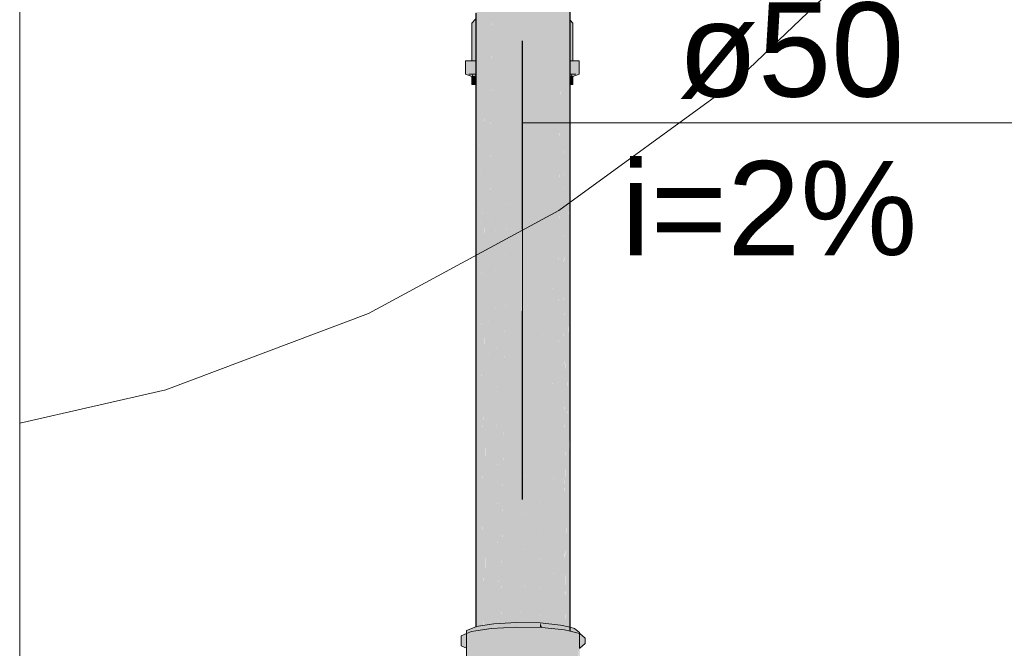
# Model space of a CAD drawing. Header units: millimetres. Extents: x 321 to 585, y -277 to 9.
# Tile 360 of 656: x 531.13 to 533.22, y -240.46 to -239.12. Entities that reach past the tile are written whole.
import ezdxf

# ---------------------------------------------------------------- set-up
doc = ezdxf.new("R2010")
doc.units = ezdxf.units.MM
doc.header["$MEASUREMENT"] = 0
doc.linetypes.add('NULL', pattern=[0])
for name, color, linetype, lineweight in [('CV-Condutos', 1, 'Continuous', 25), ('CV-Ramal de ventilação', 9, 'Continuous', 18), ('CV-Sentido conduto', 9, 'Continuous', 30), ('IFC-Laje-Contorno', 134, 'Continuous', 5), ('IFC-Viga-Contorno', 66, 'Continuous', 5), ('TQ-Conexões', 9, 'Continuous', 18), ('TQ-Sentido conduto', 9, 'Continuous', 30), ('TQ-Textos conduto', 7, 'Continuous', 9)]:
    doc.layers.add(name, color=color, linetype=linetype, lineweight=lineweight)
doc.styles.add('Arial', font='arial.ttf')

msp = doc.modelspace()

# ---------------------------------------------------------------- hatches: boundary and pattern name
at = {"layer": 'CV-Condutos', "linetype": 'Continuous'}
for points in [[(532.1359, -238.9561), (532.1484, -240.4137), (532.1484, -238.9436), (532.1484, -240.4057), (532.1523, -240.4055), (532.1536, -240.4054), (532.173, -238.9191), (532.1885, -237.7254), (532.1484, -237.7277), (532.117, -237.7327), (532.117, -238.975), (532.1159, -238.9762), (532.1158, -238.9763), (532.1163, -239.0696), (532.117, -239.2103), (532.1163, -239.0696), (532.117, -239.2103), (532.117, -239.0689), (532.1211, -240.4181), (532.1349, -239.051)], [(532.1537, -240.4029), (532.1536, -240.4054), (532.1864, -240.4035), (532.1885, -240.4036), (532.1885, -240.4034), (532.1885, -237.7254)], [(532.3004, -237.7705), (532.3004, -237.7643), (532.3004, -237.7622), (532.2947, -237.7449), (532.2947, -237.7635), (532.2947, -237.7642), (532.2947, -237.7667), (532.2947, -237.7689), (532.2947, -237.773), (532.2947, -237.7689), (532.2947, -237.7667), (532.2947, -237.7642), (532.2947, -237.7635), (532.2947, -237.7449), (532.2917, -237.7359), (532.2917, -237.7642), (532.2917, -237.768), (532.2942, -237.7732), (532.2947, -237.7734), (532.2942, -237.7732), (532.2917, -237.768), (532.2917, -237.7742), (532.2918, -237.7874), (532.2947, -237.7783), (532.2947, -237.7772), (532.2947, -237.7743), (532.2947, -237.7772), (532.2947, -237.7783), (532.2974, -237.7799), (532.3004, -237.7759), (532.2974, -237.7799), (532.2947, -237.7783), (532.2918, -237.7874), (532.2947, -237.7835), (532.2966, -237.781), (532.2947, -237.7835), (532.2918, -237.7874), (532.2947, -237.787), (532.2918, -237.7874), (532.2918, -237.7976), (532.2918, -237.7875), (532.2917, -237.7742), (532.2917, -237.7875), (532.2917, -237.7977), (532.2917, -237.768), (532.2917, -237.7359), (532.2915, -237.7681), (532.2915, -237.7981), (532.2915, -237.7681), (532.2915, -237.7643), (532.2917, -237.7359), (532.2669, -237.7299), (532.2669, -237.7699), (532.2669, -237.7786), (532.2669, -237.8311), (532.2669, -238.4346), (532.2669, -237.7299), (532.2507, -237.7282), (532.2304, -237.7262), (532.2507, -238.2369), (532.2304, -237.7262), (532.1991, -237.7256), (532.1885, -237.7254), (532.1991, -237.9581), (532.1885, -237.7254), (532.1885, -238.4346), (532.1885, -238.8388), (532.1885, -240.4036), (532.1898, -240.4036), (532.1903, -240.4036), (532.1973, -238.8388), (532.1991, -238.4346), (532.1991, -238.8388), (532.1991, -240.028), (532.2153, -238.8388), (532.2208, -238.4346), (532.2171, -238.8388), (532.2028, -240.4038), (532.2277, -240.4043), (532.2285, -240.4043), (532.2288, -240.4043), (532.2224, -238.8388), (532.2288, -240.4043), (532.23, -240.4043), (532.2304, -240.4043), (532.2304, -238.8388), (532.2304, -238.4346), (532.2304, -238.8388), (532.2507, -238.7858), (532.2507, -238.4346), (532.2507, -238.7858), (532.2586, -238.4346), (532.2507, -238.7858), (532.2304, -238.8388), (532.2304, -240.4043), (532.2336, -240.4044), (532.2346, -240.4044), (532.2507, -238.8388), (532.2304, -240.807), (532.2507, -239.0969), (532.2507, -240.8091), (532.2538, -238.8388), (532.2655, -240.4074), (532.26, -238.8388), (532.2669, -240.4076), (532.2669, -238.8388), (532.2669, -240.4076), (532.2696, -240.4078), (532.2702, -240.4079), (532.2828, -238.8388), (532.2861, -238.4346), (532.2912, -237.7984), (532.2861, -238.4346), (532.2828, -238.8388), (532.2876, -239.2103), (532.288, -239.2391), (532.2879, -239.2103), (532.288, -239.2391), (532.2876, -239.2103), (532.2828, -238.8388), (532.2876, -239.2103), (532.2828, -238.8388), (532.2798, -239.2103), (532.2845, -239.2103), (532.2879, -239.2391), (532.2845, -239.2103), (532.2798, -239.2103), (532.2796, -239.2391), (532.2846, -239.2391), (532.2796, -239.2391), (532.2796, -239.2438), (532.2899, -240.4195), (532.2846, -239.2438), (532.2908, -240.4197), (532.288, -239.2438), (532.2917, -240.42), (532.2915, -239.2438), (532.2914, -239.2391), (532.2915, -239.2438), (532.2915, -239.2391), (532.2911, -239.2103), (532.2915, -239.2391), (532.2911, -239.2103), (532.287, -238.8388), (532.2911, -239.2103), (532.2915, -239.2391), (532.2914, -239.2103), (532.2915, -239.2391), (532.2915, -239.2438), (532.2917, -240.42), (532.2916, -239.2438), (532.2916, -239.2391), (532.2916, -239.2103), (532.2914, -238.8388), (532.2913, -238.4346), (532.2914, -238.8388), (532.2916, -239.2103), (532.2917, -239.2103), (532.2915, -238.8388), (532.2915, -238.4346), (532.2915, -238.8388), (532.2917, -239.2103), (532.2917, -238.8388), (532.2917, -239.1144), (532.2947, -239.0123), (532.2966, -239.1197), (532.2947, -238.8578), (532.2946, -238.8388), (532.2917, -238.4346), (532.2946, -238.8388), (532.2947, -238.8578), (532.2947, -238.8388), (532.2947, -238.7517), (532.2947, -238.8388), (532.2947, -238.8578), (532.2966, -239.1197), (532.2955, -238.8388), (532.2947, -238.6144), (532.294, -238.4346), (532.2947, -238.6144), (532.2947, -238.6117), (532.2947, -238.6031), (532.2941, -238.4346), (532.2947, -238.5095), (532.2947, -238.4346), (532.2947, -238.0723), (532.2947, -237.7937), (532.2947, -238.0723), (532.2947, -238.4346), (532.2947, -238.5095), (532.2985, -238.4346), (532.3004, -237.7861), (532.2985, -238.4346), (532.2947, -238.5095), (532.2941, -238.4346), (532.2947, -238.6031), (532.2947, -238.6117), (532.2947, -238.6144), (532.2955, -238.8388), (532.2966, -239.1197), (532.2974, -238.8388), (532.2997, -238.8388), (532.2974, -238.8388), (532.2966, -239.1197), (532.2947, -239.0123), (532.2947, -239.1176), (532.2947, -239.0123), (532.2917, -239.1144), (532.2947, -239.177), (532.2917, -239.1144), (532.2917, -239.2103), (532.2917, -239.2391), (532.2917, -239.2438), (532.2947, -239.2427), (532.2947, -239.2391), (532.2947, -239.2331), (532.2947, -239.2391), (532.2955, -239.2391), (532.2947, -239.2129), (532.2947, -239.2119), (532.2946, -239.2103), (532.2947, -239.2119), (532.2947, -239.2103), (532.2947, -239.2006), (532.2947, -239.1973), (532.2947, -239.2006), (532.295, -239.2103), (532.2952, -239.2103), (532.2963, -239.2103), (532.2952, -239.2103), (532.295, -239.2103), (532.2947, -239.2006), (532.2947, -239.2103), (532.2947, -239.2119), (532.2947, -239.2129), (532.2955, -239.2391), (532.296, -239.2391), (532.2955, -239.2391), (532.2947, -239.2391), (532.2947, -239.2427), (532.2917, -239.2438), (532.2917, -239.2607), (532.2947, -239.2551), (532.2947, -239.2438), (532.2947, -239.2551), (532.2956, -239.2438), (532.2947, -239.2551), (532.2917, -239.2607), (532.2925, -240.4202), (532.2947, -239.2607), (532.2917, -240.8168), (532.2947, -239.7683), (532.2962, -239.2607), (532.2962, -239.2438), (532.2962, -239.2391), (532.2962, -239.2438), (532.2962, -239.2607), (532.2996, -240.4219), (532.2969, -239.2607), (532.2968, -239.2438), (532.2968, -239.2391), (532.2968, -239.2103), (532.2968, -239.2391), (532.3003, -239.2391), (532.2994, -239.2103), (532.2995, -239.2103), (532.2994, -239.2103), (532.3003, -239.2391), (532.2968, -239.2391), (532.2968, -239.2438), (532.2969, -239.2607), (532.3005, -240.4221), (532.3005, -239.2607), (532.3005, -239.2438), (532.3005, -239.2391), (532.3005, -239.2103), (532.3005, -239.1239), (532.3005, -238.8388), (532.3005, -238.8388), (532.3004, -238.4346), (532.3005, -238.8388), (532.3005, -238.4346), (532.3005, -237.786), (532.3004, -237.7759)], [(532.0999, -237.7395), (532.0999, -237.7627), (532.0999, -237.7652), (532.1, -237.7715), (532.1002, -237.7792), (532.1001, -237.7715), (532.1002, -237.7792), (532.1, -237.7715), (532.0999, -237.7652), (532.0999, -237.7715), (532.1, -237.7789), (532.105, -238.4367), (532.1, -237.7789), (532.0999, -237.7715), (532.0999, -237.7652), (532.0999, -237.7714), (532.0999, -237.7788), (532.0999, -238.4367), (532.0999, -238.8525), (532.0999, -238.9922), (532.1057, -238.9864), (532.0999, -238.9922), (532.0999, -239.086), (532.0999, -239.109), (532.0999, -239.2103), (532.0999, -239.2391), (532.0999, -239.2438), (532.0999, -239.2607), (532.0999, -240.4124), (532.0999, -240.4126), (532.1009, -240.4123), (532.1018, -240.4121), (532.1018, -240.4119), (532.1022, -240.4121), (532.1022, -240.4117), (532.1086, -239.2607), (532.1076, -239.2438), (532.1073, -239.2391), (532.1057, -239.2103), (532.1073, -239.2391), (532.1076, -239.2438), (532.1086, -239.2607), (532.1087, -239.2438), (532.1084, -239.2391), (532.1065, -239.2103), (532.1084, -239.2391), (532.1087, -239.2438), (532.1087, -239.2391), (532.1067, -239.2103), (532.1087, -239.2391), (532.1087, -239.2438), (532.1164, -240.4188), (532.1145, -239.2438), (532.117, -240.4187), (532.117, -239.2438), (532.117, -239.2391), (532.1145, -239.2391), (532.117, -239.2391), (532.1169, -239.2103), (532.117, -239.2438), (532.117, -239.2103), (532.1163, -239.0696), (532.1162, -239.0697), (532.1152, -239.0707), (532.1162, -239.0697), (532.1163, -239.0696), (532.1158, -238.9763), (532.114, -238.978), (532.1142, -239.0717), (532.1144, -239.2103), (532.1142, -239.0717), (532.1118, -239.0741), (532.1142, -239.0717), (532.114, -238.978), (532.1158, -238.9763), (532.1131, -238.4367), (532.1101, -238.9819), (532.1096, -239.0763), (532.1088, -239.2103), (532.1095, -239.0994), (532.1096, -239.0763), (532.1089, -238.9831), (532.1082, -238.9839), (532.1061, -238.8462), (532.1089, -238.9831), (532.1079, -238.8444), (532.1049, -238.4367), (532.1079, -238.8444), (532.1101, -238.9819), (532.1109, -238.8414), (532.1131, -238.4367), (532.1167, -237.8013), (532.1004, -237.7794), (532.1002, -237.7716), (532.1001, -237.7653), (532.1002, -237.7716), (532.1037, -237.773), (532.1002, -237.7716), (532.1004, -237.7794), (532.1167, -237.8013), (532.1168, -237.7787), (532.1168, -237.7724), (532.1001, -237.7627), (532.1168, -237.7724), (532.1169, -237.7666), (532.1134, -237.7658), (532.1169, -237.7666), (532.117, -237.7327)], [(532.1991, -240.028), (532.1991, -238.4346), (532.1885, -240.8062)], [(532.1991, -240.028), (532.1991, -240.8064), (532.2208, -238.4346)], [(532.2538, -238.8388), (532.2513, -240.4047), (532.2513, -240.406), (532.2642, -240.4073), (532.2642, -240.405), (532.2642, -240.4073), (532.2653, -240.4074), (532.2653, -240.405), (532.2653, -240.4074), (532.2655, -240.4074), (532.2655, -240.405)], [(532.26, -238.8388), (532.2655, -240.405), (532.2655, -240.4074), (532.2667, -240.4075), (532.2667, -240.405), (532.2667, -240.4075), (532.2669, -240.4076), (532.2669, -240.405)], [(532.1212, -240.4073), (532.1212, -240.409), (532.1384, -240.4063), (532.1457, -240.4059), (532.1457, -240.4051), (532.1457, -240.4059), (532.1458, -240.4059), (532.1477, -240.4057), (532.1478, -240.4057), (532.1477, -240.4048), (532.1478, -240.4057), (532.1483, -240.4057), (532.1483, -240.4047), (532.1359, -238.9561)], [(532.117, -239.0689), (532.117, -240.4097), (532.1203, -240.4092)], [(532.117, -239.0689), (532.1203, -240.4092), (532.121, -240.409)], [(532.2507, -240.4047), (532.2507, -239.0969), (532.2352, -240.4043), (532.2352, -240.4044), (532.2354, -240.4044), (532.2366, -240.4044), (532.2507, -240.4059)], [(532.2917, -239.2103), (532.2916, -239.2103), (532.2916, -239.2391), (532.2916, -239.2438), (532.2917, -240.42), (532.2917, -239.2438), (532.2917, -239.2391)], [(532.1087, -239.2438), (532.1022, -240.4121), (532.1149, -240.41), (532.1161, -240.4098), (532.1163, -240.4098)], [(532.1145, -239.2438), (532.1164, -240.4098), (532.1169, -240.4097), (532.117, -240.4097)], [(532.2796, -239.2438), (532.2702, -240.4065), (532.2702, -240.4079), (532.2726, -240.4081), (532.2803, -240.4089), (532.2886, -240.4109), (532.2897, -240.4112), (532.2897, -240.4099), (532.2886, -240.4098), (532.2897, -240.4099)], [(532.2796, -239.2438), (532.2897, -240.4099), (532.2897, -240.4112), (532.2899, -240.4112), (532.2898, -240.4099)], [(532.2846, -239.2438), (532.2899, -240.4099), (532.2899, -240.4113), (532.2906, -240.4114), (532.2906, -240.41)], [(532.2846, -239.2438), (532.2906, -240.41), (532.2906, -240.4114), (532.2907, -240.4115), (532.2907, -240.41)], [(532.288, -239.2438), (532.2908, -240.41), (532.2908, -240.4115), (532.2915, -240.4116), (532.2916, -240.4117), (532.2915, -240.4101), (532.2916, -240.4117), (532.2916, -240.4101)], [(532.2947, -239.7683), (532.2947, -240.8193), (532.2962, -239.2438)], [(532.2962, -239.2438), (532.2951, -240.4125), (532.2994, -240.4136)], [(532.2917, -239.2607), (532.2917, -240.4117), (532.2924, -240.4119), (532.2925, -240.4119)], [(532.2962, -239.2607), (532.2994, -240.4136), (532.2995, -240.4136)], [(532.2969, -239.2607), (532.2995, -240.4136), (532.3003, -240.4138), (532.3005, -240.4138)], [(532.2947, -239.7683), (532.2929, -240.412), (532.2947, -240.4124)], [(532.1991, -240.028), (532.194, -240.4037), (532.1991, -240.4038)], [(532.1018, -240.4121), (532.1022, -240.4121), (532.1018, -240.4119)]]:
    msp.add_hatch(color=11, dxfattribs=at).paths.add_polyline_path(points)
at = {"layer": 'CV-Ramal de ventilação', "linetype": 'Continuous'}
for points in [[(532.0803, -240.4204), (532.0803, -240.4246), (532.0803, -240.4271), (532.0803, -240.4581), (532.0803, -240.62), (532.0999, -240.6123), (532.1001, -240.6148), (532.1003, -240.6172), (532.1006, -240.6147), (532.1009, -240.6119), (532.1384, -240.6059), (532.1223, -240.6084), (532.1168, -240.6093), (532.1206, -240.6091), (532.1168, -240.6093), (532.1009, -240.6119), (532.1105, -240.6131), (532.1275, -240.6087), (532.1105, -240.6131), (532.1009, -240.6119), (532.1003, -240.6172), (532.1991, -240.6245), (532.1444, -240.6077), (532.1876, -240.6052), (532.1864, -240.6031), (532.1864, -240.5003), (532.1864, -240.4132), (532.1864, -240.4131), (532.1851, -240.4132), (532.1864, -240.4131), (532.1864, -240.4035), (532.1841, -240.4132), (532.1841, -240.4133), (532.1654, -240.492), (532.1841, -240.4133), (532.1414, -240.4157), (532.1384, -240.4159), (532.1384, -240.4812), (532.1384, -240.4159), (532.1414, -240.4157), (532.1841, -240.4133), (532.1864, -240.4035), (532.1384, -240.4063), (532.1366, -240.416), (532.1256, -240.4761), (532.1042, -240.4208), (532.1256, -240.4761), (532.1366, -240.416), (532.1367, -240.4156), (532.1324, -240.4163), (532.1367, -240.4156), (532.1384, -240.4063), (532.1009, -240.4123), (532.1031, -240.418), (532.1009, -240.4123), (532.1009, -240.4181), (532.1009, -240.4213), (532.1009, -240.4663), (532.1009, -240.4213), (532.1009, -240.4123), (532.1008, -240.4213), (532.1006, -240.4662), (532.0999, -240.4659), (532.1006, -240.4662), (532.1008, -240.4213), (532.1009, -240.4123), (532.1, -240.4214), (532.0999, -240.422), (532.0957, -240.4642), (532.0951, -240.4639), (532.0823, -240.4263), (532.0951, -240.4639), (532.0957, -240.4642), (532.0991, -240.4216), (532.0912, -240.4228), (532.0817, -240.4243), (532.0912, -240.4228), (532.0991, -240.4216), (532.0992, -240.4196), (532.0991, -240.4216), (532.0957, -240.4642), (532.0999, -240.422), (532.0992, -240.4215), (532.0993, -240.4196), (532.0992, -240.4215), (532.0998, -240.4215), (532.0999, -240.4214), (532.1, -240.4214), (532.0999, -240.4194), (532.1, -240.4214), (532.1002, -240.4192), (532.1009, -240.4123), (532.0999, -240.4126)], [(532.3205, -240.4249), (532.31, -240.4161), (532.3118, -240.4249), (532.31, -240.4161), (532.3088, -240.4241), (532.3092, -240.4213), (532.3062, -240.421), (532.3092, -240.4213), (532.31, -240.4161), (532.3005, -240.4138), (532.3008, -240.4204), (532.3005, -240.4138), (532.2998, -240.4203), (532.3005, -240.4204), (532.3009, -240.4222), (532.3005, -240.4204), (532.2998, -240.4203), (532.3005, -240.4138), (532.2803, -240.4089), (532.2803, -240.4172), (532.2803, -240.4183), (532.2807, -240.4184), (532.2952, -240.4644), (532.2829, -240.4186), (532.2827, -240.4178), (532.2968, -240.42), (532.2827, -240.4178), (532.2829, -240.4186), (532.2883, -240.4192), (532.2996, -240.4219), (532.3005, -240.4221), (532.2996, -240.4219), (532.2829, -240.4186), (532.2952, -240.4644), (532.2807, -240.4184), (532.2803, -240.4183), (532.2803, -240.4089), (532.2782, -240.4181), (532.2803, -240.468), (532.2935, -240.481), (532.2997, -240.4758), (532.3005, -240.4752), (532.3005, -240.4631), (532.3005, -240.4752), (532.2997, -240.4758), (532.2935, -240.481), (532.3005, -240.4778), (532.3009, -240.4748), (532.3028, -240.4625), (532.3009, -240.4748), (532.3005, -240.4778), (532.2935, -240.481), (532.2803, -240.468), (532.2782, -240.4181), (532.2366, -240.4044), (532.241, -240.4143), (532.2368, -240.4142), (532.2663, -240.4714), (532.2803, -240.492), (532.2663, -240.4714), (532.2366, -240.4139), (532.2366, -240.4786), (532.2366, -240.4142), (532.2366, -240.4044), (532.2342, -240.4141), (532.2366, -240.4044), (532.1864, -240.4035), (532.1864, -240.4132), (532.1901, -240.4133), (532.1864, -240.4132), (532.1864, -240.4909), (532.1864, -240.5003), (532.21, -240.5097), (532.2166, -240.4835), (532.1969, -240.5615), (532.2256, -240.5376), (532.2366, -240.5284), (532.2256, -240.5376), (532.1969, -240.5615), (532.21, -240.5097), (532.1864, -240.5003), (532.1864, -240.5702), (532.1864, -240.6031), (532.2366, -240.6041), (532.2574, -240.511), (532.2693, -240.5011), (532.2574, -240.511), (532.2366, -240.6041), (532.2803, -240.6085), (532.3005, -240.6134), (532.3027, -240.4734), (532.3005, -240.6134), (532.3074, -240.4694), (532.3078, -240.4613), (532.3096, -240.4243), (532.31, -240.4244), (532.3096, -240.4243), (532.3078, -240.4613), (532.3074, -240.4694), (532.3079, -240.469), (532.31, -240.4672), (532.31, -240.4608), (532.31, -240.4672), (532.3079, -240.469), (532.3074, -240.4694), (532.3005, -240.6134), (532.2972, -240.6126), (532.293, -240.6116), (532.2938, -240.6123), (532.293, -240.6116), (532.2803, -240.6085), (532.2824, -240.6111), (532.2906, -240.612), (532.2926, -240.6122), (532.2906, -240.612), (532.2824, -240.6111), (532.2838, -240.6129), (532.2803, -240.6085), (532.2614, -240.6066), (532.2555, -240.606), (532.2577, -240.6065), (532.2723, -240.6101), (532.2577, -240.6065), (532.2555, -240.606), (532.2366, -240.6041), (532.2445, -240.6063), (532.2499, -240.6078), (532.254, -240.6065), (532.1991, -240.6245), (532.2905, -240.6145), (532.2958, -240.6139), (532.1991, -240.6245), (532.299, -240.6166), (532.3005, -240.6245), (532.304, -240.6207), (532.3043, -240.621), (532.3069, -240.6185), (532.3064, -240.6184), (532.3062, -240.6184), (532.301, -240.6171), (532.3062, -240.6184), (532.3064, -240.6184), (532.3069, -240.6185), (532.3005, -240.6245), (532.3085, -240.6245), (532.3085, -240.6293), (532.3205, -240.6245), (532.3094, -240.6191), (532.3085, -240.6189), (532.3094, -240.6191), (532.3085, -240.6171), (532.3094, -240.6191), (532.3205, -240.6245), (532.316, -240.6208), (532.31, -240.6158), (532.3085, -240.6159), (532.3005, -240.6165), (532.3005, -240.617), (532.3005, -240.6178), (532.3005, -240.6165), (532.31, -240.6158), (532.3185, -240.4601), (532.3186, -240.4587), (532.3204, -240.427), (532.3186, -240.4587), (532.3186, -240.46), (532.3205, -240.6245), (532.3205, -240.4585), (532.3205, -240.4582), (532.3205, -240.427)], [(532.241, -240.4143), (532.241, -240.4143), (532.2366, -240.4044), (532.2366, -240.4139), (532.2368, -240.4142), (532.2403, -240.4143)], [(532.2782, -240.4181), (532.279, -240.415), (532.2803, -240.4089), (532.2366, -240.4044), (532.268, -240.4148)], [(532.3209, -240.4581), (532.3325, -240.4485), (532.3325, -240.4367), (532.3209, -240.4271), (532.3205, -240.4272), (532.3205, -240.4273), (532.3205, -240.4272), (532.3205, -240.427), (532.3005, -240.4221), (532.3005, -240.4295), (532.3005, -240.4221), (532.2883, -240.4192), (532.2883, -240.431), (532.3005, -240.4339), (532.3205, -240.4388), (532.3005, -240.4339), (532.2883, -240.431), (532.2883, -240.4192), (532.2403, -240.4143), (532.2403, -240.426), (532.2403, -240.4143), (532.1851, -240.4132), (532.1851, -240.425), (532.1851, -240.4132), (532.1324, -240.4163), (532.0999, -240.4214), (532.0999, -240.4307), (532.0999, -240.4332), (532.1324, -240.4281), (532.0999, -240.4332), (532.0999, -240.4307), (532.0999, -240.4214), (532.0912, -240.4228), (532.0912, -240.4346), (532.0912, -240.4228), (532.0803, -240.4271), (532.0803, -240.4328), (532.0803, -240.4389), (532.0803, -240.4407), (532.0999, -240.4358), (532.0803, -240.4407), (532.0803, -240.4389), (532.0803, -240.4328), (532.0803, -240.4271), (532.0686, -240.4318), (532.0686, -240.4436), (532.0686, -240.4534), (532.0803, -240.4581), (532.0803, -240.453), (532.0803, -240.4502), (532.0803, -240.444), (532.0999, -240.4448), (532.1991, -240.4485), (532.3005, -240.4405), (532.3205, -240.4389), (532.3209, -240.4389), (532.3205, -240.4389), (532.3205, -240.4391), (532.3205, -240.4389), (532.3005, -240.4405), (532.3005, -240.4485), (532.3205, -240.4485), (532.3205, -240.4515), (532.3205, -240.4581), (532.3205, -240.4582)], [(532.3209, -240.4271), (532.3205, -240.427), (532.3205, -240.4272)]]:
    msp.add_hatch(color=241, dxfattribs=at).paths.add_polyline_path(points)
at = {"layer": 'CV-Sentido conduto', "linetype": 'Continuous'}
msp.add_hatch(color=7, dxfattribs=at).paths.add_polyline_path([(532.1991, -239.1678), (532.1344, -239.4093), (532.2638, -239.4093)])
at = {"layer": 'TQ-Conexões', "linetype": 'Continuous'}
for points in [[(532.0918, -239.1304), (532.0918, -239.2103), (532.0921, -239.2103), (532.093, -239.2103), (532.095, -239.1304), (532.0999, -239.1265), (532.0999, -239.1224), (532.0999, -239.1152), (532.0999, -239.1141), (532.0991, -239.1141), (532.0991, -239.1224)], [(532.095, -239.1304), (532.093, -239.2103), (532.0953, -239.2103)], [(532.095, -239.1304), (532.0956, -239.2103), (532.0956, -239.2103), (532.0965, -239.2103), (532.0999, -239.2103), (532.0999, -239.1579), (532.0999, -239.1538), (532.0999, -239.1527), (532.0999, -239.1462), (532.0999, -239.1304), (532.0999, -239.1295), (532.0982, -239.1304), (532.0991, -239.13), (532.0999, -239.1295), (532.0999, -239.1289), (532.0999, -239.1285), (532.0991, -239.1294), (532.0999, -239.1285), (532.0999, -239.1265), (532.0991, -239.1272)], [(532.095, -239.1304), (532.0953, -239.2103), (532.0956, -239.2103)], [(532.3064, -239.1304), (532.3005, -239.1239), (532.3005, -239.1258), (532.3005, -239.1304), (532.3005, -239.1406), (532.3005, -239.149), (532.3005, -239.1554), (532.3005, -239.2103), (532.3017, -239.2103), (532.3023, -239.2103), (532.3042, -239.2103), (532.3064, -239.2103)], [(532.0783, -239.2391), (532.0918, -239.2438), (532.095, -239.2438), (532.0819, -239.2391), (532.0918, -239.2426), (532.095, -239.2438), (532.0918, -239.2426), (532.095, -239.2438), (532.0982, -239.2438), (532.0999, -239.2438), (532.0999, -239.2407), (532.0999, -239.24), (532.0999, -239.2391), (532.096, -239.2391), (532.0918, -239.2414), (532.0918, -239.2419), (532.0918, -239.2414), (532.0825, -239.2391), (532.0918, -239.2414), (532.096, -239.2391), (532.0918, -239.2391), (532.0855, -239.2391), (532.0918, -239.2391), (532.0918, -239.219), (532.0918, -239.2391), (532.0999, -239.2391), (532.0999, -239.2233), (532.0999, -239.2103), (532.0945, -239.2103), (532.0918, -239.2103), (532.0824, -239.2103), (532.0783, -239.2103)], [(532.3158, -239.2103), (532.3064, -239.2103), (532.3037, -239.2103), (532.3005, -239.2103), (532.3005, -239.218), (532.3005, -239.2271), (532.3064, -239.219), (532.3005, -239.2271), (532.3005, -239.2391), (532.3064, -239.2391), (532.3126, -239.2391), (532.3064, -239.2391), (532.3021, -239.2391), (532.3005, -239.2395), (532.3005, -239.2398), (532.3005, -239.2426), (532.3005, -239.2434), (532.3005, -239.2436), (532.3064, -239.2414), (532.3064, -239.2422), (532.3064, -239.2414), (532.3005, -239.2436), (532.3005, -239.2438), (532.3032, -239.2438), (532.3064, -239.2429), (532.3199, -239.2391), (532.3199, -239.2103)], [(532.0922, -239.2438), (532.0918, -239.2607), (532.0954, -239.2607), (532.0999, -239.2607), (532.0999, -239.2505), (532.0999, -239.2438), (532.0999, -239.2411), (532.0958, -239.2438), (532.0953, -239.2391), (532.0954, -239.2438), (532.0923, -239.2391)], [(532.0918, -239.2607), (532.0922, -239.2439), (532.0918, -239.2438)], [(532.3021, -239.2391), (532.3005, -239.2391), (532.3005, -239.2395)], [(532.3005, -239.2567), (532.3005, -239.2607), (532.3027, -239.2607), (532.3024, -239.2438), (532.3005, -239.2428), (532.3005, -239.2438)], [(532.3034, -239.2448), (532.3032, -239.2438), (532.3023, -239.2391), (532.3024, -239.2438), (532.3024, -239.2451), (532.3032, -239.2449), (532.3024, -239.2451), (532.3027, -239.2607), (532.3064, -239.2607)], [(532.3064, -239.2438), (532.3033, -239.2391), (532.3032, -239.2438), (532.3064, -239.2607)], [(532.3032, -239.2438), (532.3064, -239.2438), (532.3199, -239.2391)]]:
    msp.add_hatch(color=93, dxfattribs=at).paths.add_polyline_path(points)
at = {"layer": 'TQ-Sentido conduto', "linetype": 'Continuous'}
msp.add_hatch(color=7, dxfattribs=at).paths.add_polyline_path([(532.1991, -239.7425), (532.1344, -239.984), (532.2638, -239.984)])

# ---------------------------------------------------------------- linework, layer by layer
at = {"layer": 'CV-Condutos'}
for p, q in [((532.3005, -239.1239), (532.3005, -238.8388)), ((532.0999, -239.109), (532.0999, -239.2103)), ((532.3005, -239.2103), (532.3005, -239.1239)), ((532.0999, -239.2103), (532.0999, -239.2391)), ((532.3005, -239.2391), (532.3005, -239.2103)), ((532.0999, -239.2391), (532.0999, -239.2438)), ((532.0999, -239.2438), (532.0999, -239.2607)), ((532.3005, -239.2438), (532.3005, -239.2391)), ((532.3005, -239.2607), (532.3005, -239.2438)), ((532.0999, -239.2607), (532.0999, -240.4124)), ((532.3005, -240.4221), (532.3005, -239.2607)), ((532.0999, -240.4124), (532.0999, -240.4126))]:
    msp.add_line(p, q, dxfattribs=at)
at = {"layer": 'CV-Ramal de ventilação'}
for p, q in [((532.1384, -240.4063), (532.1009, -240.4123)), ((532.1864, -240.4035), (532.1384, -240.4063)), ((532.2366, -240.4044), (532.1864, -240.4035)), ((532.2803, -240.4089), (532.2366, -240.4044)), ((532.3005, -240.4138), (532.2803, -240.4089)), ((532.0803, -240.4271), (532.0686, -240.4318)), ((532.0999, -240.4126), (532.0803, -240.4204)), ((532.0803, -240.4204), (532.0803, -240.4246)), ((532.0912, -240.4228), (532.0803, -240.4271)), ((532.0803, -240.4246), (532.0803, -240.4271)), ((532.0803, -240.4271), (532.0803, -240.4581)), ((532.0999, -240.4214), (532.0912, -240.4228)), ((532.1009, -240.4123), (532.0999, -240.4126)), ((532.1324, -240.4163), (532.0999, -240.4214)), ((532.1851, -240.4132), (532.1324, -240.4163)), ((532.2403, -240.4143), (532.1851, -240.4132)), ((532.2883, -240.4192), (532.2403, -240.4143)), ((532.3005, -240.4221), (532.2883, -240.4192)), ((532.31, -240.4161), (532.3005, -240.4138)), ((532.3205, -240.427), (532.3005, -240.4221)), ((532.3205, -240.4249), (532.31, -240.4161)), ((532.3205, -240.427), (532.3205, -240.4249)), ((532.3209, -240.4271), (532.3205, -240.427)), ((532.3205, -240.4582), (532.3205, -240.427)), ((532.3325, -240.4367), (532.3209, -240.4271)), ((532.0686, -240.4318), (532.0686, -240.4436)), ((532.0686, -240.4436), (532.0686, -240.4534)), ((532.3209, -240.4581), (532.3325, -240.4485)), ((532.3325, -240.4485), (532.3325, -240.4367)), ((532.0686, -240.4534), (532.0803, -240.4581)), ((532.0803, -240.4581), (532.0803, -240.62)), ((532.3205, -240.4582), (532.3209, -240.4581)), ((532.3205, -240.4585), (532.3205, -240.4582))]:
    msp.add_line(p, q, dxfattribs=at)
at = {"layer": 'CV-Sentido conduto'}
msp.add_lwpolyline([(532.1991, -239.5678), (532.1991, -239.1678)], dxfattribs=at)
at = {"layer": 'IFC-Laje-Contorno', "color": 7, "lineweight": 5}
for p, q in [((532.6486, -239.258), (532.981, -238.9398)), ((532.2767, -239.5287), (532.6486, -239.258)), ((531.8718, -239.7471), (532.2767, -239.5287)), ((531.4412, -239.9093), (531.8718, -239.7471)), ((531.1309, -239.9805), (531.4412, -239.9093))]:
    msp.add_line(p, q, dxfattribs=at)
at = {"layer": 'IFC-Viga-Contorno', "color": 7, "lineweight": 5}
msp.add_line((531.1309, -244.4867), (531.1309, -236.9494), dxfattribs=at)
at = {"layer": 'TQ-Conexões'}
for p, q in [((532.0991, -239.1224), (532.0918, -239.1304)), ((532.0918, -239.1304), (532.0918, -239.2103)), ((532.3064, -239.1304), (532.3005, -239.1239)), ((532.3064, -239.2103), (532.3064, -239.1304)), ((532.0824, -239.2103), (532.0783, -239.2103)), ((532.0783, -239.2103), (532.0783, -239.2391)), ((532.0918, -239.2103), (532.0824, -239.2103)), ((532.0945, -239.2103), (532.0918, -239.2103)), ((532.0999, -239.2103), (532.0945, -239.2103)), ((532.3037, -239.2103), (532.3005, -239.2103)), ((532.3064, -239.2103), (532.3037, -239.2103)), ((532.3158, -239.2103), (532.3064, -239.2103)), ((532.3199, -239.2103), (532.3158, -239.2103)), ((532.3199, -239.2391), (532.3199, -239.2103)), ((532.0783, -239.2391), (532.0918, -239.2438)), ((532.0855, -239.2391), (532.0918, -239.2391)), ((532.0918, -239.2391), (532.0855, -239.2391)), ((532.0918, -239.2391), (532.0999, -239.2391)), ((532.096, -239.2391), (532.0918, -239.2391)), ((532.0918, -239.2438), (532.095, -239.2438)), ((532.0918, -239.2438), (532.0918, -239.2607)), ((532.095, -239.2438), (532.0982, -239.2438)), ((532.0999, -239.2391), (532.096, -239.2391)), ((532.0982, -239.2438), (532.0999, -239.2438)), ((532.3021, -239.2391), (532.3005, -239.2391)), ((532.3005, -239.2391), (532.3064, -239.2391)), ((532.3005, -239.2438), (532.3032, -239.2438)), ((532.3064, -239.2391), (532.3021, -239.2391)), ((532.3032, -239.2438), (532.3064, -239.2438)), ((532.3126, -239.2391), (532.3064, -239.2391)), ((532.3064, -239.2391), (532.3126, -239.2391)), ((532.3064, -239.2438), (532.3199, -239.2391)), ((532.3064, -239.2607), (532.3064, -239.2438)), ((532.0918, -239.2607), (532.0954, -239.2607)), ((532.0954, -239.2607), (532.0999, -239.2607)), ((532.3005, -239.2607), (532.3027, -239.2607)), ((532.3027, -239.2607), (532.3064, -239.2607))]:
    msp.add_line(p, q, dxfattribs=at)
at = {"layer": 'TQ-Sentido conduto'}
msp.add_lwpolyline([(532.1991, -240.1425), (532.1991, -239.7425)], dxfattribs=at)
at = {"layer": 'TQ-Textos conduto'}
msp.add_lwpolyline([(532.1991, -239.9425), (532.1991, -239.3425), (533.368, -239.3425)], dxfattribs=at)

# ---------------------------------------------------------------- texts
at = {"layer": 'TQ-Textos conduto', "linetype": 'NULL', "char_height": 0.2, "attachment_point": 7, "line_spacing_factor": 0.6, "style": 'Arial'}
for s, insert, width in [('ø50', (532.5291, -239.2919), 0.962805), ('i=2%', (532.4091, -239.6252), 1.257927)]:
    msp.add_mtext(s, dxfattribs=dict(at, insert=insert, width=width))

doc.saveas('drawing.dxf')
